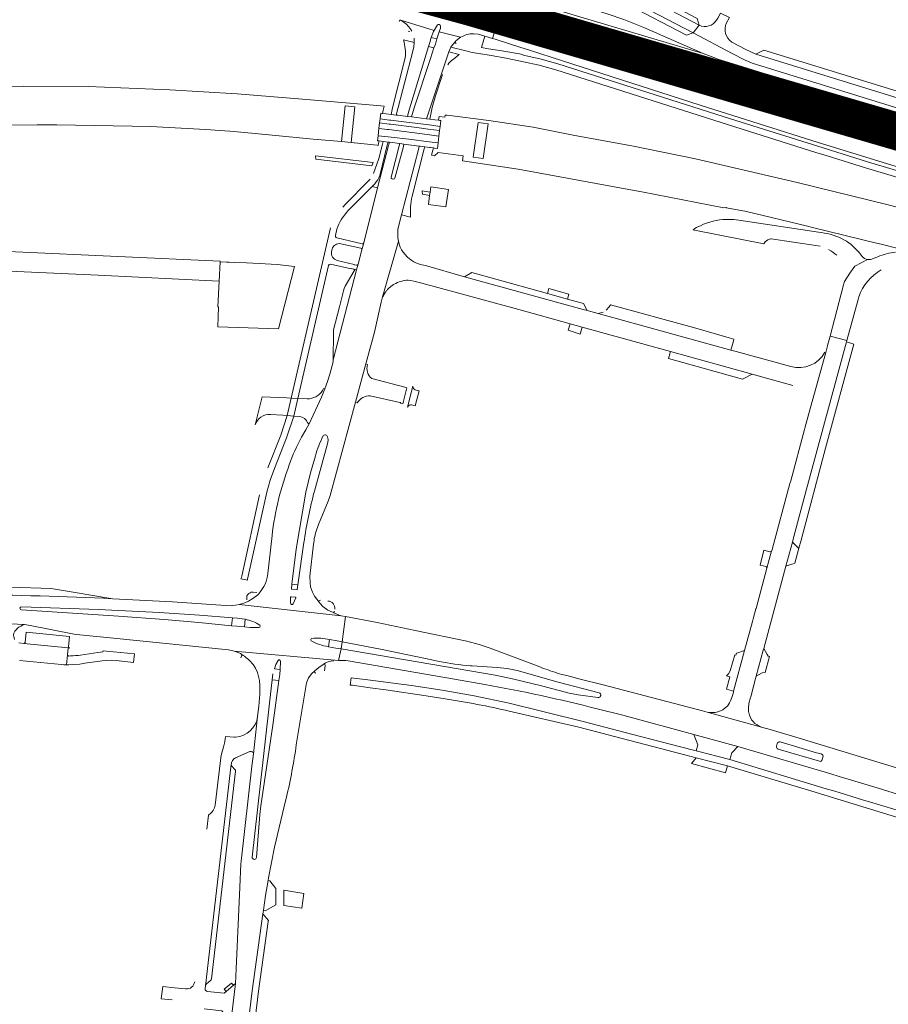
# Model space of a CAD drawing. Header units: metres. Extents: x 166325 to 190320, y 381923 to 404576.
# Tile 297 of 656: x 174469 to 174815, y 387123 to 387516. Entities that reach past the tile are written whole.
import ezdxf

# ---------------------------------------------------------------- set-up
doc = ezdxf.new("R2010")
doc.units = ezdxf.units.M
for name, color, linetype, lineweight in [('B-WE-VH-VERHARDING_ASFALT-GV', 8, 'Continuous', 18), ('B-WE-VH-VERHARDING_BETON-GV', 8, 'Continuous', 18), ('B-WE-VH-VERHARDING_BETONSTRAATSTEEN-GV', 8, 'Continuous', 18), ('B-WE-VH-VERHARDING_GESLOTEN-GV', 8, 'Continuous', 18), ('B-WE-VH-VERHARDING_HALFVERHARDING-GV', 8, 'Continuous', 18), ('B-WE-VH-VERHARDING_N-WEG', 8, 'Continuous', 18), ('B-WE-VH-VERHARDING_STRAATBAKSTEEN-GV', 8, 'Continuous', 18)]:
    doc.layers.add(name, color=color, linetype=linetype, lineweight=lineweight)

msp = doc.modelspace()

# ---------------------------------------------------------------- linework, layer by layer
at = {"layer": 'B-WE-VH-VERHARDING_ASFALT-GV', "flags": 128}
for points in [[(174671.027, 387544.763), (174671.855, 387544.33), (174675.212, 387542.575), (174677.927, 387541.181), (174678.873, 387540.685), (174737.222, 387510.197), (174739.66, 387513.318), (174725.631, 387520.598), (174713.63, 387526.921), (174679.248, 387544.918)], [(174746.486, 387499.999), (174741.228, 387502.012), (174662.445, 387525.609), (174660.349, 387518.612), (174742.092, 387494.128), (174818.205, 387470.214), (174855.681, 387459.179), (174882.384, 387451.497), (174910.59, 387443.622), (174963.641, 387429.508), (175000, 387419.97), (175016.181, 387415.624), (175025.288, 387413.166), (175053.85, 387405.65)], [(174750.511, 387514.21), (174751.653, 387516.374), (174748.07, 387518.152), (174747.024, 387516.143)], [(174620.638, 387515.298), (174633.964, 387511.246), (174634.83, 387512.79), (174635.295, 387513.393)], [(174631.68, 387504.824), (174632.15, 387506.36), (174632.67, 387508.34), (174633.705, 387510.785), (174633.964, 387511.246), (174620.638, 387515.298), (174620.935, 387515.124)], [(174649.695, 387509.885), (174651.428, 387509.722), (174654.102, 387508.907), (174657.232, 387507.967), (174659.15, 387514.538), (174656.483, 387515.407), (174653.815, 387516.276), (174653.33, 387516.434)], [(174707.404, 387498.846), (174703.786, 387499.985), (174659.15, 387514.538), (174657.232, 387507.967), (174658.182, 387507.675), (174663.52, 387505.973), (174668.139, 387504.509), (174671.979, 387503.285), (174685.11, 387499.061), (174740.02, 387481.422), (174787.053, 387466.546), (174831.561, 387452.897), (174876.572, 387439.826), (174897.513, 387433.918), (174915.89, 387428.933), (174934.182, 387423.86), (174965.774, 387415.646), (175003.517, 387405.66), (175031.357, 387398.417), (175055.886, 387392.144)], [(174740.555, 387512.896), (174739.66, 387513.318), (174737.222, 387510.197), (174752.784, 387502.073), (174757.998, 387499.351), (174760.728, 387498.101), (174824.778, 387478.317), (174834.415, 387475.58)], [(174624.554, 387511.546), (174624.971, 387510.895)], [(174636.495, 387512.875), (174636.455, 387512.175), (174635.923, 387510.649), (174644.442, 387508.493)], [(174668.009, 387501.851), (174665.612, 387502.338), (174664.893, 387502.368), (174660.846, 387503.114), (174655.553, 387503.938), (174652.744, 387504.405), (174654.102, 387508.907), (174651.428, 387509.722)], [(174625.958, 387508.078), (174625.973, 387506.386), (174625.747, 387504.628), (174625.365, 387502.897), (174618.821, 387477.465), (174619.377, 387477.396), (174623.261, 387476.914), (174623.67, 387478.64), (174631.68, 387504.824)], [(174642.33, 387506.656), (174642.407, 387506.872), (174641.3, 387505.675), (174640.833, 387504.99), (174640.582, 387504.496), (174645.998, 387503.156), (174649.045, 387502.378), (174651.779, 387502.061), (174656.62, 387501.266), (174662.625, 387500.19), (174669.5, 387498.76), (174675.818, 387497.337), (174682.406, 387495.508), (174751.358, 387473.52), (174786.129, 387462.563), (174790.626, 387461.17), (174805.919, 387456.433), (174848.167, 387443.843)], [(174828.057, 387481.419), (174762.183, 387501.72), (174758.16, 387503.624), (174752.571, 387506.6)], [(175055.518, 387390.801), (175040.746, 387394.637), (175003.805, 387403.475), (174955.364, 387416.75), (174920.569, 387426.037), (174870.013, 387440.124), (174849.061, 387446.261), (174806.703, 387458.875), (174786.904, 387465.015), (174752.047, 387476.001), (174683.2, 387497.957), (174676.604, 387499.804), (174670.081, 387501.255), (174669.488, 387501.373), (174669.029, 387501.669), (174668.009, 387501.851)], [(175270.557, 387344.378), (175265.83, 387345.64), (175263.78, 387346.2), (175263.318, 387343.598), (175086.97, 387390.54), (175057.63, 387398.35), (175028.29, 387406.38), (175018.204, 387409.041), (175000.08, 387413.777), (174930.059, 387432.106), (174888.278, 387443.671), (174833.117, 387459.577), (174810.37, 387466.426), (174707.404, 387498.846)], [(174926.986, 387446.739), (174919.925, 387451.061), (174901.866, 387456.144), (174867.719, 387465.756), (174829.269, 387474.436), (174825.14, 387475.456), (174824.18, 387475.743), (174754.932, 387497.388), (174748.318, 387499.408), (174747.065, 387499.791)], [(174616.74, 387452.73), (174620.01, 387465.14), (174620.262, 387466.097), (174616.062, 387466.634), (174615.791, 387465.583), (174615.728, 387465.336), (174611.373, 387448.448), (174605.81, 387426.494), (174605.088, 387423.726), (174603.638, 387417.989), (174603.634, 387417.974), (174602.987, 387415.725), (174593.687, 387379.858), (174593.576, 387379.085), (174592.293, 387374.205), (174591.325, 387371.247), (174590.277, 387368.317), (174588.972, 387364.978), (174584.01, 387354.407), (174583.359, 387353.204), (174582.694, 387352.008), (174581.02, 387349.027)], [(174612.215, 387453.416), (174615.214, 387465.475), (174615.538, 387466.701), (174613.539, 387466.956), (174613.276, 387465.908), (174611.826, 387460.135), (174609.749, 387454.192)], [(174619.54, 387432.53), (174620.86, 387437.65), (174627.73, 387464.24), (174627.956, 387465.113), (174621.872, 387465.891), (174621.62, 387464.94), (174618.266, 387452.295)], [(174608.412, 387451.925), (174607.697, 387451.196), (174598.578, 387441.905), (174597.503, 387440.81)], [(174599.655, 387439.368), (174600.326, 387440.049), (174609.198, 387449.046)], [(174609.198, 387449.046), (174610.189, 387450.05)], [(174592.554, 387432.523), (174576.871, 387364.596), (174579.538, 387364.492), (174591.744, 387417.517)], [(174594.515, 387429.477), (174595.096, 387432.031)], [(174548.515, 387418.972), (174548.524, 387419.154), (174466.944, 387422.895), (174445.768, 387423.865), (174443.672, 387423.961), (174356.403, 387427.963), (174356.001, 387417.506)], [(174605.156, 387426.077), (174595.074, 387428.565)], [(174606.6, 387378.24), (174610.08, 387390.92), (174612.78, 387402.87), (174613.212, 387404.4), (174619.63, 387427.124)], [(174619.63, 387427.124), (174613.212, 387404.4)], [(174593.021, 387423.013), (174593.237, 387423.991)], [(174596.688, 387426.138), (174604.711, 387424.345)], [(174605.088, 387423.726), (174605.81, 387426.494)], [(174364.213, 387419.542), (174365.122, 387419.523), (174389.255, 387418.506), (174393.312, 387418.335), (174393.896, 387418.31), (174394.34, 387418.291), (174423.022, 387417.082), (174499.975, 387413.628), (174548.148, 387411.263), (174548.515, 387418.972)], [(174602.991, 387417.594), (174602.01, 387417.809), (174602.036, 387417.921), (174595.212, 387419.501)], [(174592.592, 387418.011), (174600.846, 387416.142), (174600.863, 387416.234), (174601.808, 387416.008), (174602.496, 387415.843), (174602.987, 387415.725), (174603.634, 387417.974)], [(174699.383, 387398.3), (174694.886, 387399.535), (174693.314, 387399.967), (174645.959, 387412.906), (174630.427, 387417.45), (174628.277, 387417.947)], [(174627.921, 387410.701), (174629.021, 387410.403), (174644.647, 387406.161), (174667.613, 387399.926), (174688.105, 387394.266), (174692.95, 387392.928), (174728.143, 387383.209), (174760.76, 387374.2), (174776.981, 387369.649)], [(174776.155, 387377.19), (174754.29, 387383.207), (174752.245, 387383.757), (174699.383, 387398.3)], [(174782.453, 387328.269), (174798.369, 387386.982), (174798.524, 387387.552), (174791.811, 387389.337), (174790.842, 387385.65), (174790.81, 387385.532), (174790.777, 387385.414), (174790.065, 387382.828), (174783.348, 387358.431), (174781.778, 387352.639), (174781.618, 387352.049), (174776.094, 387331.676), (174775.791, 387330.556), (174768.644, 387304.196), (174768.517, 387303.729), (174768.354, 387303.125), (174767.181, 387298.799), (174766.631, 387296.756), (174762.294, 387280.653), (174762.216, 387280.574), (174761.162, 387276.626), (174760.879, 387275.567), (174757.72, 387263.917), (174753.352, 387247.728), (174753.304, 387247.551)], [(174783.348, 387358.431), (174790.065, 387382.828), (174790.777, 387385.414)], [(174587.376, 387313.072), (174587.82, 387314.17), (174591.58, 387323.46), (174592.39, 387325.78), (174602.51, 387362.97), (174606.6, 387378.24)], [(174564.241, 387326.014), (174557.248, 387293.669), (174557.088, 387293.06), (174556.796, 387292.502), (174559.453, 387292.071), (174559.498, 387292.418), (174567.123, 387327.159), (174568.515, 387331.918), (174570.256, 387336.604), (174575.05, 387348.758), (174577.942, 387357.469)], [(174577.942, 387357.469), (174575.312, 387357.642), (174572.708, 387349.841), (174567.53, 387336.833)], [(174591.436, 387349.204), (174591.601, 387348.079), (174591.444, 387346.881)], [(174591.444, 387346.881), (174586.189, 387327.551)], [(174581.979, 387306.977), (174579.594, 387290.172), (174579.308, 387288.156), (174576.965, 387288.45), (174577.209, 387290.461), (174578.888, 387304.32), (174582.727, 387327.147), (174584.565, 387334.858), (174586.559, 387341.604)], [(174759.352, 387239.188), (174759.269, 387239.573), (174759.218, 387240.886), (174759.414, 387242.791), (174760.076, 387245.242), (174760.149, 387245.513), (174761.4, 387250.145), (174761.666, 387251.134), (174761.723, 387251.347), (174762.363, 387253.723), (174765.174, 387264.151), (174765.341, 387264.77), (174774.195, 387297.624), (174776.771, 387307.185), (174777.222, 387308.858), (174782.453, 387328.269)], [(174569.253, 387309.792), (174567.518, 387294.618), (174567.288, 387293.01), (174566.861, 387291.443), (174566.469, 387290.432), (174565.994, 387289.457), (174564.981, 387287.864), (174563.933, 387286.622), (174563.523, 387286.219), (174561.636, 387284.713), (174559.901, 387283.67), (174558.405, 387282.976), (174556.737, 387282.41), (174556.078, 387282.246), (174596.792, 387277.822), (174595.404, 387278.301), (174593.363, 387279.198), (174591.47, 387280.088), (174589.524, 387281.52), (174588.387, 387282.642), (174587.985, 387283.188), (174586.205, 387285.617), (174585.33, 387287.25), (174584.65, 387289.4), (174584.42, 387290.98), (174584.31, 387293.67), (174585.8, 387306.432), (174585.877, 387307.088)], [(174447.748, 387286.139), (174443.934, 387286.18), (174437.869, 387286.466), (174437.488, 387275.971), (174437.892, 387275.951), (174450.706, 387275.307), (174470.466, 387274.315), (174472.736, 387273.951), (174490.322, 387270.472), (174491.23, 387270.384), (174507.36, 387268.816), (174551.873, 387264.226), (174554.147, 387263.714), (174595.76, 387260.016), (174596.759, 387264.598), (174594.702, 387264.956), (174591.732, 387265.487)], [(174576.845, 387285.395), (174578.568, 387285.187)], [(174598.581, 387277.483), (174596.792, 387277.822), (174556.078, 387282.246), (174554.71, 387281.978), (174553.623, 387281.855), (174553.275, 387281.831), (174550.74, 387281.881), (174529.537, 387283.332), (174505.708, 387284.592)], [(174576.656, 387282.887), (174576.634, 387285.154)], [(174578.743, 387284.934), (174577.681, 387282.567)], [(174526.23, 387276.33), (174508.07, 387277.62), (174469.279, 387280.167)], [(174469.337, 387281.348), (174500.005, 387280.32), (174524.29, 387279.07), (174540.28, 387278.09), (174553.469, 387277.033), (174555.531, 387276.854), (174557.35, 387276.62), (174558.515, 387276.415)], [(174592.218, 387268.332), (174595.176, 387267.768), (174597.235, 387267.38), (174598.581, 387277.483)], [(174677.493, 387256.849), (174675.348, 387257.664), (174656.214, 387264.936), (174651.914, 387266.395), (174646.939, 387267.663), (174626.3, 387271.99), (174611.15, 387275.1), (174598.581, 387277.483), (174597.235, 387267.38), (174613.16, 387264.38), (174632.983, 387260.199), (174635.939, 387259.575)], [(174564.051, 387273.12), (174560.57, 387273.14), (174558.222, 387273.353), (174555.187, 387273.66), (174553.14, 387273.867), (174540.02, 387275.18), (174526.23, 387276.33)], [(174595.76, 387260.016), (174554.147, 387263.714), (174555.786, 387263.141), (174556.639, 387262.741), (174557.692, 387262.036)], [(174699.222, 387245.186), (174691.281, 387246.294), (174689.231, 387246.673), (174688.31, 387246.848), (174676.763, 387249.889), (174665.098, 387252.684), (174658.191, 387254.074), (174596.759, 387264.598), (174595.76, 387260.016)], [(174561.693, 387258.35), (174562.625, 387256.946), (174563.425, 387255.245), (174564.031, 387253.128), (174564.261, 387252.028), (174564.39, 387250.02), (174564.33, 387246.5), (174564.002, 387241.751), (174563.497, 387237.585), (174561.809, 387222.796), (174561.246, 387217.864), (174556.907, 387179.979), (174556.854, 387178.836), (174556.429, 387169.658), (174554.969, 387137.024), (174554.694, 387131.157), (174552.845, 387115.638)], [(174572.641, 387259.677), (174572.524, 387256.448), (174572.325, 387254.331), (174572.02, 387252), (174569.6, 387234.24), (174564.785, 387202.03)], [(174570.183, 387256.658), (174570.81, 387258.39), (174571.64, 387259.97)], [(174578.938, 387226.362), (174583.004, 387251.109), (174583.778, 387253.089), (174585.186, 387254.793), (174586.353, 387255.818), (174587.938, 387257.234), (174589.656, 387258.45)], [(174599.638, 387259.79), (174641.978, 387252.546), (174654.067, 387250.403)], [(174648.449, 387257.905), (174649.046, 387257.864), (174659.044, 387257.171), (174663.018, 387256.752), (174666.971, 387255.932), (174683.35, 387251.361), (174699.651, 387247.118)], [(174561.287, 387181.557), (174568.975, 387249.975), (174569.31, 387252.3), (174569.612, 387254.636)], [(174764.512, 387233.394), (174742.82, 387239.427), (174740.953, 387239.921), (174700.832, 387250.408), (174692.092, 387252.547), (174686.791, 387253.933), (174684.859, 387254.443)], [(174698.968, 387240.735), (174709.095, 387238.141), (174737.497, 387230.472), (174755.083, 387225.652), (174792.11, 387214.77), (174795.444, 387213.774), (174806.587, 387210.347), (174810.643, 387209.145), (174822.941, 387205.362)], [(174742.82, 387239.427), (174764.512, 387233.394)], [(174750.889, 387241.822), (174750.697, 387241.669)], [(174872.304, 387200.793), (174814.809, 387218.27), (174780.865, 387228.567), (174767.902, 387232.422), (174764.512, 387233.394)], [(174770.443, 387225.856), (174770.708, 387226.83)], [(174771.929, 387227.534), (174786.419, 387223.213), (174788.31, 387222.696)], [(174787.525, 387219.772), (174771.106, 387224.646)], [(174788.972, 387221.406), (174788.694, 387220.446)], [(174565.635, 387158.918), (174565.841, 387160.297), (174565.852, 387160.374), (174566.704, 387166.317), (174567.658, 387172.244), (174567.839, 387173.3), (174570.177, 387185.52), (174574.637, 387203.985), (174574.997, 387205.477)], [(174564.785, 387202.03), (174564.42, 387198.605), (174563.108, 387181.421)], [(174558.585, 387105.249), (174561.31, 387128.206), (174565.635, 387158.918)]]:
    msp.add_lwpolyline(points, dxfattribs=at)
for points in [[(174663.935, 387530.288), (174662.445, 387525.609), (174741.228, 387502.012), (174717.536, 387512.324), (174709.515, 387515.539), (174703.301, 387517.712)], [(174660.349, 387518.612), (174659.845, 387516.93), (174708.012, 387501.381), (174708.638, 387501.179), (174742.092, 387494.128)], [(174639.75, 387502.64), (174640.582, 387504.496), (174640.833, 387504.99), (174641.3, 387505.675), (174642.407, 387506.872), (174642.609, 387507.095), (174644.442, 387508.493), (174635.923, 387510.649), (174634.935, 387507.815), (174634.39, 387505.78), (174633.79, 387504.265), (174632.44, 387500), (174625.91, 387480.41), (174624.855, 387476.716), (174630.911, 387475.965)]]:
    msp.add_lwpolyline(points, close=True, dxfattribs=at)
at = {"layer": 'B-WE-VH-VERHARDING_ASFALT-GV'}
for points in [[(174620.935, 387515.124, -0.1121304), (174624.554, 387511.546)], [(174635.895, 387513.595, -0.2030055), (174636.495, 387512.875)], [(174747.024, 387516.143, -0.3506561), (174740.555, 387512.896)], [(174752.571, 387506.6, -0.3786062), (174750.511, 387514.21)], [(174644.442, 387508.493, -0.1313598), (174649.695, 387509.885)], [(174642.722, 387506.04, -0.4198716), (174642.33, 387506.656)], [(174747.065, 387499.791, -0.0066683), (174746.486, 387499.999)], [(174610.189, 387450.05, 0.1176279), (174612.215, 387453.416)], [(174617.12, 387452.09, -0.3506863), (174616.74, 387452.73)], [(174618.266, 387452.295, -0.3960341), (174617.66, 387451.93)], [(174595.096, 387432.031, -0.1006244), (174599.655, 387439.368)], [(174619.63, 387427.124, -0.084352), (174619.54, 387432.53)], [(174595.074, 387428.565, -0.3702213), (174594.515, 387429.477)], [(174625.066, 387419.493, -0.1979601), (174619.63, 387427.124)], [(174595.212, 387419.501, -0.4049125), (174593.021, 387423.013)], [(174593.237, 387423.991, -0.4057048), (174596.688, 387426.138)], [(174604.711, 387424.345, -0.4184387), (174605.088, 387423.726)], [(174605.81, 387426.494, -0.3158421), (174605.156, 387426.077)], [(174628.277, 387417.947, -0.089227), (174625.066, 387419.493)], [(174591.744, 387417.517, -0.3418449), (174592.592, 387418.011)], [(174603.634, 387417.974, -0.382447), (174602.991, 387417.594)], [(174617.999, 387410.039, -0.1017592), (174623.537, 387411.652)], [(174623.537, 387411.652, -0.0148219), (174627.921, 387410.701)], [(174614.609, 387407.022, -0.0260981), (174615.33, 387407.909)], [(174615.33, 387407.909, -0.0272271), (174616.142, 387408.713)], [(174616.142, 387408.713, -0.0261032), (174617.035, 387409.426)], [(174617.035, 387409.426, -0.0259818), (174617.999, 387410.039)], [(174613.212, 387404.4, -0.0174354), (174613.492, 387405.091)], [(174613.492, 387405.091, -0.0162203), (174613.819, 387405.76)], [(174613.819, 387405.76, -0.0174834), (174614.192, 387406.405)], [(174614.192, 387406.405, -0.0175016), (174614.609, 387407.022)], [(174789.747, 387382.916, -0.3465818), (174776.155, 387377.19)], [(174581.02, 387349.027, 0.0459905), (174576.128, 387338.023)], [(174589.538, 387349.391, -0.6530909), (174591.436, 387349.204)], [(174576.128, 387338.023, 0.0607638), (174569.253, 387309.792)], [(174586.189, 387327.551, 0.0331108), (174581.979, 387306.977)], [(174585.877, 387307.088, -0.0585676), (174587.376, 387313.072)], [(174578.568, 387285.187, -0.3291142), (174578.743, 387284.934)], [(174469.279, 387280.167, -0.9822198), (174469.337, 387281.348)], [(174585.06, 387268.81, -0.0708469), (174592.218, 387268.332)], [(174571.64, 387259.97, -0.7647243), (174572.641, 387259.677)], [(174589.656, 387258.45, -0.1263622), (174593.873, 387259.855)], [(174595.76, 387260.016, -0.0469223), (174599.638, 387259.79)], [(174635.939, 387259.575, 0.0302554), (174648.449, 387257.905)], [(174684.859, 387254.443, -0.0183195), (174677.493, 387256.849)], [(174654.067, 387250.403, -0.0183193), (174698.968, 387240.735)], [(174753.304, 387247.551, -0.1058855), (174750.889, 387241.822)], [(174750.697, 387241.669, -0.2672796), (174742.82, 387239.427)], [(174764.512, 387233.394, -0.2716056), (174759.352, 387239.188)], [(174770.708, 387226.83, -0.4044555), (174771.929, 387227.534)], [(174574.997, 387205.477, 0.023527), (174578.938, 387226.362)], [(174788.694, 387220.446, -0.4022547), (174787.525, 387219.772)]]:
    msp.add_lwpolyline(points, format="xyb", dxfattribs=at)
at = {"layer": 'B-WE-VH-VERHARDING_BETON-GV', "flags": 128}
msp.add_lwpolyline([(174553.868, 387130.453), (174553.069, 387131.318), (174550.209, 387128.865), (174551.001, 387128.009)], close=True, dxfattribs=at)
at = {"layer": 'B-WE-VH-VERHARDING_BETONSTRAATSTEEN-GV', "flags": 128}
for points in [[(174678.873, 387540.685), (174679.654, 387538.016), (174686.393, 387534.484), (174687.425, 387533.945), (174734.548, 387509.352), (174737.222, 387510.197)], [(174725.631, 387520.598), (174739.66, 387513.318), (174738.861, 387515.981), (174728.368, 387521.451)], [(174633.79, 387504.265), (174631.68, 387504.824), (174623.67, 387478.64), (174623.261, 387476.914), (174624.855, 387476.716), (174625.91, 387480.41), (174632.44, 387500)], [(174586.529, 387461.245), (174586.774, 387459.889), (174609.098, 387457.249), (174609.577, 387458.504)], [(174632.291, 387446.704), (174629.181, 387447.194), (174629.12, 387446.96), (174629.232, 387445.868), (174632.115, 387445.464)], [(174632.598, 387448.863), (174632.291, 387446.704), (174632.115, 387445.464), (174631.597, 387441.821), (174638.546, 387440.826), (174639.571, 387447.765)], [(174578.268, 387417.062), (174571.305, 387417.933), (174564.123, 387418.315), (174559.057, 387418.528), (174554.273, 387418.73), (174552.14, 387418.82), (174551.148, 387418.861), (174548.515, 387418.972), (174548.148, 387411.263), (174547.66, 387401.019), (174547.937, 387401.006), (174547.698, 387392.999), (174571.773, 387392.187)], [(174645.959, 387412.906), (174693.314, 387399.967), (174694.886, 387399.535), (174693.421, 387402.325), (174687.097, 387404.078), (174679.095, 387406.296), (174648.984, 387414.641)], [(174801.242, 387386.14), (174800.472, 387386.359), (174798.369, 387386.982), (174782.453, 387328.269), (174777.222, 387308.858), (174776.771, 387307.185), (174779.192, 387304.774), (174779.342, 387304.739), (174780.21, 387307.992), (174789.992, 387344.654)], [(174779.342, 387304.739), (174779.192, 387304.774), (174776.771, 387307.185), (174774.195, 387297.624), (174776.591, 387298.428), (174777.044, 387298.58), (174777.73, 387298.81)], [(174768.354, 387303.125), (174768.517, 387303.729), (174767.84, 387303.294), (174765.444, 387303.94), (174763.963, 387298.027), (174766.26, 387297.44), (174766.631, 387296.756), (174767.181, 387298.799)], [(174757.72, 387263.917), (174754.562, 387262.898), (174754.452, 387262.862), (174754.25, 387262.141), (174753.78, 387262.268), (174751.931, 387255.834), (174751.252, 387254.692), (174750.52, 387253.806), (174751.872, 387253.436), (174750.463, 387248.5), (174753.352, 387247.728)], [(174767.669, 387261.597), (174767.092, 387261.754), (174766.738, 387262.365), (174765.341, 387264.77), (174765.174, 387264.151), (174762.363, 387253.723), (174764.776, 387255.028), (174765.354, 387255.321), (174765.933, 387255.178)], [(174737.497, 387230.472), (174739.094, 387226.405), (174738.434, 387223.925), (174751.809, 387220.523), (174751.778, 387220.532), (174752.584, 387223.159), (174755.083, 387225.652)], [(174738.431, 387221.129), (174736.536, 387218.957), (174750.159, 387215.192), (174750.945, 387218.026)], [(174570.779, 387169.077), (174568.381, 387172.11), (174567.658, 387172.244), (174566.704, 387166.317), (174565.852, 387160.374), (174565.841, 387160.297), (174566.576, 387160.129), (174570.737, 387162.532)], [(174581.903, 387167.124), (174573.95, 387168.359), (174573.913, 387162.316), (174581.153, 387161.204)], [(174567.77, 387155.946), (174567.811, 387156.241), (174565.635, 387158.918), (174561.31, 387128.206), (174558.585, 387105.249), (174556.038, 387084.241), (174556.622, 387084.84), (174558.943, 387086.858), (174558.951, 387087.254), (174563.838, 387128.148)]]:
    msp.add_lwpolyline(points, close=True, dxfattribs=at)
at = {"layer": 'B-WE-VH-VERHARDING_BETONSTRAATSTEEN-GV'}
for points in [[(174620.638, 387515.298, 0.5277616), (174620.014, 387514.753)], [(174635.895, 387513.595, 0.2434702), (174635.295, 387513.393)], [(174621.673, 387507.407, -0.0983805), (174622.342, 387500.263)], [(174624.52, 387436.771, -0.0805311), (174625.09, 387445.09)], [(174601.808, 387416.008, -0.4179366), (174602.063, 387415.297)], [(174609.018, 387372.363, -0.3083375), (174607.32, 387378.04)], [(174626.35, 387367.925, -0.3691808), (174625.454, 387369.337)], [(174589.389, 387367.654, -0.2675901), (174583.236, 387364.348)], [(174603.261, 387362.761, -0.2603967), (174608.45, 387365.49)], [(174623.33, 387361.031, -0.3677824), (174624.926, 387361.862)], [(174562.555, 387353.887, -0.3474153), (174568.607, 387358.098)], [(174580.226, 387357.318, -0.2983996), (174583.433, 387354.706)], [(174447.748, 387286.139, -0.0127296), (174505.708, 387284.592)], [(174470.758, 387267.159, -0.4026652), (174470.284, 387266.781)], [(174488.25, 387261.766, -0.4188742), (174487.716, 387262.226)], [(174488.444, 387264.925, -0.3757635), (174488.052, 387265.44)], [(174638.265, 387244.738, -0.0169408), (174663.888, 387239.793)], [(174563.497, 387237.585, -0.3560755), (174554.734, 387229.39)], [(174560.431, 387223.646, -0.4983779), (174561.809, 387222.796)], [(174770.443, 387225.856, 0.4003282), (174771.106, 387224.646)], [(174788.972, 387221.406, 0.3752775), (174788.31, 387222.696)], [(174552.989, 387218.549, -0.1248901), (174553.123, 387219.142)], [(174553.535, 387220.075, -0.172279), (174554.632, 387221.16)], [(174553.239, 387217.831, -0.1564228), (174552.989, 387218.549)], [(174554.688, 387215.854, 0.1973434), (174554.48, 387216.542)], [(174546.598, 387202.307, -0.1991554), (174544.151, 387198.507)], [(174544.773, 387132.409, 0.181207), (174545.076, 387133.021)], [(174538.423, 387131.792, -0.3876358), (174534.867, 387129)], [(174543.496, 387128.054, -0.4251628), (174542.569, 387129.091)], [(174542.714, 387130.302, -0.1412381), (174543.071, 387130.987)]]:
    msp.add_lwpolyline(points, format="xyb", dxfattribs=at)
at = {"layer": 'B-WE-VH-VERHARDING_BETONSTRAATSTEEN-GV', "flags": 128}
for points in [[(174620.935, 387515.124), (174620.638, 387515.298)], [(174635.295, 387513.393), (174634.83, 387512.79), (174633.964, 387511.246), (174633.705, 387510.785), (174632.67, 387508.34), (174634.935, 387507.815), (174635.923, 387510.649), (174636.455, 387512.175), (174636.495, 387512.875)], [(174623.577, 387510.932), (174624.153, 387510.815)], [(174622.342, 387500.263), (174617.334, 387480.402), (174616.751, 387477.723), (174616.901, 387477.704), (174618.821, 387477.465), (174625.365, 387502.897), (174625.747, 387504.628), (174625.973, 387506.386)], [(174625.973, 387506.386), (174621.673, 387507.407)], [(174828.907, 387483.771), (174765.323, 387503.388), (174762.183, 387501.72)], [(174762.183, 387501.72), (174828.057, 387481.419)], [(174615.728, 387465.336), (174615.791, 387465.583), (174616.062, 387466.634), (174615.538, 387466.701), (174615.214, 387465.475), (174612.215, 387453.416)], [(174621.62, 387464.94), (174621.872, 387465.891), (174620.262, 387466.097), (174620.01, 387465.14), (174616.74, 387452.73)], [(174610.189, 387450.05), (174609.198, 387449.046), (174611.373, 387448.448), (174615.728, 387465.336)], [(174618.266, 387452.295), (174621.62, 387464.94)], [(174629.94, 387463.96), (174630.164, 387464.83), (174628.353, 387465.062), (174627.956, 387465.113), (174627.73, 387464.24), (174620.86, 387437.65), (174624.52, 387436.771)], [(174625.09, 387445.09), (174629.94, 387463.96)], [(174617.12, 387452.09), (174617.66, 387451.93)], [(174602.063, 387415.297), (174598.447, 387409.309), (174598.031, 387408.352), (174597.799, 387407.445), (174596.147, 387400.98), (174593.821, 387391.876), (174593.75, 387390.833), (174593.687, 387379.858), (174602.987, 387415.725)], [(174602.987, 387415.725), (174602.496, 387415.843), (174601.808, 387416.008)], [(174607.32, 387378.04), (174606.6, 387378.24), (174602.51, 387362.97), (174603.261, 387362.761)], [(174623.058, 387368.747), (174622.208, 387368.966), (174609.018, 387372.363)], [(174583.433, 387354.706), (174584.01, 387354.407), (174588.972, 387364.978), (174590.277, 387368.317)], [(174590.277, 387368.317), (174589.77, 387368.486), (174589.389, 387367.654)], [(174608.45, 387365.49), (174620.18, 387362.918), (174620.632, 387362.819), (174620.535, 387362.607), (174621.43, 387362.294), (174623.058, 387368.747)], [(174625.454, 387369.337), (174623.33, 387361.031)], [(174627.909, 387367.53), (174627.371, 387367.666), (174627.312, 387367.681), (174626.35, 387367.925)], [(174576.871, 387364.596), (174575.165, 387364.674), (174565.345, 387365.121), (174562.555, 387353.887)], [(174568.607, 387358.098), (174573.551, 387357.788), (174575.312, 387357.642), (174576.871, 387364.596)], [(174583.236, 387364.348), (174579.538, 387364.492), (174577.942, 387357.469), (174580.226, 387357.318)], [(174624.926, 387361.862), (174625.812, 387361.654), (174626.354, 387361.517), (174627.909, 387367.53)], [(174481.083, 387288.628), (174464.888, 387289.263), (174463.966, 387289.299), (174451.33, 387286.562), (174449.922, 387286.306), (174447.748, 387286.139)], [(174505.708, 387284.592), (174481.985, 387288.593), (174481.083, 387288.628)], [(174466.547, 387268.414), (174466.539, 387268.44), (174466.243, 387269.394), (174466.143, 387270.162), (174466.323, 387270.916), (174466.712, 387271.616), (174467.187, 387272.231), (174467.748, 387272.807), (174468.337, 387273.292), (174469.022, 387273.724), (174469.738, 387274.052), (174470.466, 387274.315), (174450.706, 387275.307)], [(174488.485, 387269.543), (174471.176, 387271.278), (174470.758, 387267.159)], [(174468.497, 387260.037), (174485.267, 387258.378), (174486.22, 387258.304), (174487.267, 387258.265), (174487.716, 387262.226), (174487.717, 387262.256), (174487.988, 387264.972), (174470.284, 387266.781), (174468.27, 387267.01)], [(174470.284, 387266.781), (174487.988, 387264.972), (174488.444, 387264.925)], [(174488.052, 387265.44), (174488.485, 387269.543)], [(174487.716, 387262.226), (174487.267, 387258.265), (174488.223, 387258.269), (174490.225, 387258.346), (174492.662, 387258.582), (174494.629, 387258.852), (174501.565, 387259.902), (174503.093, 387260.015), (174505.087, 387260.053), (174507.101, 387259.956), (174514.042, 387259.198), (174514.437, 387262.685)], [(174514.437, 387262.685), (174503.223, 387263.651), (174501.857, 387263.769), (174501.83, 387263.424), (174500.792, 387263.299), (174499.814, 387263.186), (174492.871, 387262.136), (174491.87, 387262.007), (174490.876, 387261.918), (174489.882, 387261.825), (174488.864, 387261.783), (174488.25, 387261.766)], [(174663.874, 387242.943), (174649.855, 387245.84), (174637.1, 387248.125), (174624.905, 387249.995), (174607.49, 387252.305), (174600.779, 387253.107), (174600.448, 387250.209), (174601.341, 387250.095), (174608.423, 387249.104), (174614.6, 387248.24), (174630.685, 387245.86), (174638.265, 387244.738)], [(175048.205, 387131.02), (175034.411, 387135.252), (175000.42, 387145.322), (174960.047, 387157.399), (174951.742, 387159.883), (174920.166, 387169.452), (174881.26, 387181.161), (174871.484, 387184.155), (174861.309, 387187.258), (174856.007, 387188.866), (174824.782, 387198.327), (174821.161, 387199.444), (174808.857, 387203.204), (174804.771, 387204.427), (174793.685, 387207.839), (174790.286, 387208.864), (174751.809, 387220.523), (174738.434, 387223.925), (174731.636, 387225.666), (174724.437, 387227.556), (174713.125, 387230.514), (174693.339, 387235.65), (174663.874, 387242.943)], [(174663.888, 387239.793), (174691.662, 387233.36), (174738.431, 387221.129), (174750.945, 387218.026), (174784.518, 387207.823), (174807.919, 387200.723), (174824.469, 387195.667), (174855.152, 387186.363), (174860.68, 387184.637), (174870.07, 387181.794), (174880.856, 387178.52), (174919.321, 387166.892), (174950.887, 387157.385), (174959.477, 387154.793), (174999.499, 387142.79), (175007.593, 387139.791), (175032.754, 387132.355), (175046.523, 387128.104)], [(174561.809, 387222.796), (174563.497, 387237.585)], [(174554.734, 387229.39), (174554.701, 387229.392), (174554.21, 387229.348), (174550.728, 387229.712), (174550.602, 387228.604), (174550.456, 387227.634), (174550.31, 387226.965), (174550.025, 387225.971), (174549.456, 387224.076), (174549.013, 387222.11), (174548.687, 387220.125), (174546.598, 387202.307)], [(174554.632, 387221.16), (174554.653, 387221.166), (174560.431, 387223.646)], [(174553.123, 387219.142), (174553.133, 387219.16), (174553.535, 387220.075)], [(174542.569, 387129.091), (174542.573, 387129.13), (174542.714, 387130.302), (174552.576, 387215.212), (174552.989, 387218.549)], [(174552.989, 387218.549), (174552.576, 387215.212), (174542.714, 387130.302)], [(174545.076, 387133.021), (174545.075, 387133.051), (174554.684, 387215.821), (174554.688, 387215.854)], [(174554.48, 387216.542), (174554.455, 387216.569), (174553.239, 387217.831)], [(174544.151, 387198.507), (174543.944, 387198.37), (174543.919, 387198.353), (174543.91, 387198.348), (174543.265, 387192.746)], [(174543.071, 387130.987), (174543.084, 387130.989), (174544.704, 387132.351), (174544.773, 387132.409)], [(174534.867, 387129), (174534.803, 387129.006), (174530.367, 387129.505), (174525.689, 387129.996), (174525.091, 387125.104), (174529.483, 387124.642)], [(174542.153, 387121.118), (174549.198, 387120.327), (174550.001, 387119.294), (174552.294, 387116.345), (174552.845, 387115.638), (174554.694, 387131.157), (174553.868, 387130.453), (174551.001, 387128.009), (174550.171, 387127.301), (174543.496, 387128.054)]]:
    msp.add_lwpolyline(points, dxfattribs=at)
at = {"layer": 'B-WE-VH-VERHARDING_GESLOTEN-GV', "flags": 128}
for points in [[(174596.89, 387466.964), (174600.788, 387466.55), (174602.319, 387480.75), (174598.389, 387481.109)], [(174624.855, 387476.716), (174623.261, 387476.914), (174619.377, 387477.396), (174618.821, 387477.465), (174616.901, 387477.704), (174616.751, 387477.723), (174614.775, 387477.967), (174613.3, 387478.15), (174612.655, 387478.23), (174612.372, 387475.953), (174616.136, 387475.504), (174616.627, 387475.445), (174621.81, 387474.827), (174631.867, 387473.535), (174636.301, 387472.966), (174636.584, 387475.261), (174636.14, 387475.316), (174635.648, 387475.377), (174634.13, 387475.565), (174632.223, 387475.802), (174630.911, 387475.965)], [(174627.021, 387472.504), (174616.439, 387473.812), (174615.972, 387473.87), (174612.172, 387474.339), (174611.895, 387472.111), (174615.354, 387471.734), (174615.814, 387471.674), (174631.16, 387469.677), (174635.821, 387469.07), (174636.092, 387471.265), (174631.572, 387471.882)], [(174655.494, 387473.934), (174651.513, 387474.511), (174649.471, 387460.747), (174653.397, 387460.204)], [(174625.019, 387467.692), (174615.526, 387468.762), (174611.535, 387469.212), (174611.291, 387467.244), (174611.538, 387467.212), (174612.034, 387467.149), (174613.539, 387466.956), (174615.538, 387466.701), (174616.062, 387466.634), (174620.262, 387466.097), (174621.872, 387465.891), (174627.956, 387465.113), (174628.353, 387465.062), (174630.164, 387464.83), (174632.108, 387464.582), (174632.343, 387464.552), (174632.472, 387464.535), (174633.632, 387464.387), (174634.019, 387464.338), (174635.219, 387464.184), (174635.488, 387466.365), (174630.707, 387466.971)]]:
    msp.add_lwpolyline(points, close=True, dxfattribs=at)
at = {"layer": 'B-WE-VH-VERHARDING_HALFVERHARDING-GV', "flags": 128}
for points in [[(174461.16, 387473.384), (174475.631, 387473.639), (174483.43, 387473.6), (174520.939, 387472.896), (174542.683, 387471.708), (174552.418, 387471.024), (174562.559, 387470.184), (174585.71, 387467.89), (174596.89, 387466.964), (174598.389, 387481.109), (174602.319, 387480.75), (174600.788, 387466.55), (174602.065, 387466.414), (174602.147, 387466.405), (174602.15, 387466.426), (174611.151, 387465.449), (174611.598, 387465.4), (174611.771, 387466.096), (174612.034, 387467.149), (174611.538, 387467.212), (174611.291, 387467.244), (174611.535, 387469.212), (174611.895, 387472.111), (174612.172, 387474.339), (174612.372, 387475.953), (174612.655, 387478.23), (174613.3, 387478.15), (174613.526, 387479.4), (174613.944, 387481.038), (174612.59, 387481.159), (174598.648, 387482.408), (174582.949, 387483.706), (174555.405, 387485.891), (174528.461, 387487.599), (174495.976, 387488.864), (174470.005, 387488.932), (174454.225, 387488.557)], [(174829.281, 387437.907), (174815.029, 387441.64), (174778.637, 387450.562), (174738.08, 387460.081), (174712.763, 387465.139), (174690.059, 387469.375), (174673.334, 387472.701), (174655.662, 387475.319), (174639.161, 387477.481), (174638.429, 387477.424), (174638.28, 387477.412), (174638.111, 387476.572), (174635.944, 387476.892), (174635.649, 387475.383), (174635.648, 387475.377), (174636.14, 387475.316), (174636.584, 387475.261), (174636.301, 387472.966), (174636.092, 387471.265), (174635.821, 387469.07), (174635.488, 387466.365), (174635.219, 387464.184), (174634.019, 387464.338), (174633.632, 387464.387), (174633.407, 387463.52), (174632.886, 387461.511), (174634.103, 387461.21), (174635.564, 387462.578), (174645.419, 387461.248), (174645.217, 387459.287), (174667.369, 387455.848), (174711.555, 387447.791), (174716.721, 387446.796), (174749.386, 387440.505), (174750.387, 387440.58), (174750.557, 387440.546), (174758.497, 387438.954), (174782.798, 387433.164), (174784.776, 387432.697), (174810.265, 387426.399), (174812.171, 387425.933), (174823.571, 387423.07)]]:
    msp.add_lwpolyline(points, dxfattribs=at)
msp.add_lwpolyline([(174653.397, 387460.204), (174649.471, 387460.747), (174651.513, 387474.511), (174655.494, 387473.934)], close=True, dxfattribs=at)
at = {"layer": 'B-WE-VH-VERHARDING_N-WEG', "const_width": 15, "flags": 128}
msp.add_lwpolyline([(179238.148, 386745.003), (178727.352, 386805.229), (178365.634, 386858.639), (178265.463, 386879.516), (177699.795, 386956.106), (177281.212, 386997.775), (176913.081, 387040.629), (176714.708, 387067.116), (176513.975, 387082.824), (176334.72, 387090.826), (176179.133, 387111.7), (176033.068, 387139.937), (175822.658, 387196.025), (175616.602, 387250.993), (175292.926, 387336.714), (174996.039, 387419.18), (174648.529, 387520.516), (174558.936, 387544.99), (174399.462, 387551.147), (174143.482, 387607.325), (173777.64, 387656.898), (173629.28, 387668.078), (173499.621, 387714.244), (173213.034, 387739.83)], dxfattribs=at)
at = {"layer": 'B-WE-VH-VERHARDING_STRAATBAKSTEEN-GV', "flags": 128}
for points in [[(174641.449, 387499.674), (174643.879, 387501.575), (174639.75, 387502.64), (174630.911, 387475.965), (174632.223, 387475.802), (174632.64, 387477.869), (174633.17, 387480.49), (174634.44, 387485.13), (174637.281, 387493.68)], [(174787.177, 387430.742), (174755.37, 387435.527), (174754.396, 387435.673)], [(174737.239, 387431.737), (174737.757, 387431.634), (174765.349, 387426.167), (174765.902, 387426.905), (174767.033, 387427.78)], [(174768.317, 387428.079), (174786.171, 387425.426), (174787.902, 387425.169)], [(174806.743, 387419.879), (174801.686, 387417.201), (174799.675, 387414.471), (174797.544, 387411.145), (174797.176, 387409.743), (174791.811, 387389.337), (174798.524, 387387.552), (174802.98, 387403.931)], [(174797.544, 387411.145), (174799.675, 387414.471), (174801.686, 387417.201), (174806.743, 387419.879)], [(174804.569, 387421.034), (174803.373, 387422.61)], [(174810.793, 387420.98), (174809.054, 387420.246)], [(174701.306, 387398.931), (174699.383, 387398.3), (174752.245, 387383.757), (174752.881, 387385.984), (174753.463, 387388.019), (174753.483, 387388.089), (174751.593, 387388.632), (174737.351, 387392.725), (174704.225, 387401.866)], [(174704.225, 387401.866), (174703.747, 387400.98), (174702.512, 387399.699)], [(174586.189, 387327.551), (174591.444, 387346.881), (174591.601, 387348.079), (174591.436, 387349.204)], [(174586.559, 387341.604), (174584.565, 387334.858), (174582.727, 387327.147), (174578.888, 387304.32), (174577.209, 387290.461), (174579.594, 387290.172), (174581.979, 387306.977)], [(174563.181, 387287.081), (174561.762, 387287.261), (174560.953, 387287.24), (174560.467, 387286.995), (174560.008, 387286.664), (174559.6, 387286.256), (174559.26, 387285.77), (174559.18, 387285.42), (174559.149, 387284.995), (174559.158, 387284.59), (174559.218, 387284.204)], [(174559.901, 387283.67), (174561.636, 387284.713), (174563.523, 387286.219)], [(174587.985, 387283.188), (174588.387, 387282.642), (174589.524, 387281.52), (174591.47, 387280.088), (174593.363, 387279.198)], [(174469.279, 387280.167), (174508.07, 387277.62), (174526.23, 387276.33), (174540.02, 387275.18), (174553.14, 387273.867), (174553.469, 387277.033), (174540.28, 387278.09), (174524.29, 387279.07), (174500.005, 387280.32), (174469.337, 387281.348)], [(174558.515, 387276.415), (174558.222, 387273.353), (174560.57, 387273.14), (174564.051, 387273.12)], [(174591.732, 387265.487), (174592.218, 387268.332)], [(174635.939, 387259.575), (174632.983, 387260.199), (174613.16, 387264.38), (174597.235, 387267.38), (174596.759, 387264.598), (174658.191, 387254.074), (174665.098, 387252.684), (174676.763, 387249.889), (174688.31, 387246.848), (174689.231, 387246.673), (174691.281, 387246.294), (174699.222, 387245.186)], [(174557.027, 387261.75), (174556.798, 387261.016)], [(174571.64, 387259.97), (174570.81, 387258.39), (174570.183, 387256.658), (174572.524, 387256.448), (174572.641, 387259.677)], [(174589.656, 387258.45), (174587.938, 387257.234), (174586.353, 387255.818)], [(174590.115, 387255.803), (174590.441, 387257.908)], [(174659.044, 387257.171), (174649.046, 387257.864), (174648.449, 387257.905)], [(174699.651, 387247.118), (174683.35, 387251.361), (174666.971, 387255.932), (174663.018, 387256.752), (174659.044, 387257.171)], [(174572.02, 387252), (174569.31, 387252.3), (174568.975, 387249.975), (174561.287, 387181.557)], [(174563.108, 387181.421), (174564.42, 387198.605), (174564.785, 387202.03), (174569.6, 387234.24), (174572.02, 387252)]]:
    msp.add_lwpolyline(points, dxfattribs=at)
at = {"layer": 'B-WE-VH-VERHARDING_STRAATBAKSTEEN-GV'}
for points in [[(174639.33, 387497.53, -0.0800283), (174641.449, 387499.674)], [(174750.427, 387435.848, 0.1047122), (174740.091, 387433.358)], [(174754.396, 387435.673, 0.0420144), (174750.427, 387435.848)], [(174740.091, 387433.358, 0.0827595), (174737.239, 387431.737)], [(174796.333, 387428.305, 0.0885994), (174787.177, 387430.742)], [(174767.033, 387427.78, -0.1129687), (174768.317, 387428.079)], [(174803.373, 387422.61, 0.1105052), (174796.333, 387428.305)], [(174791.241, 387423.886, -0.0411735), (174794.451, 387421.56)], [(174817.945, 387422.752, 0.077485), (174810.793, 387420.98)], [(174806.743, 387419.879, -0.1679092), (174804.569, 387421.034)], [(174809.054, 387420.246, -0.1587198), (174806.743, 387419.879)], [(174803.32, 387405.027, -0.181102), (174812.115, 387415.716)], [(174802.98, 387403.931, -0.0143498), (174803.32, 387405.027)], [(174589.538, 387349.391, 0.0500448), (174586.559, 387341.604)], [(174576.845, 387285.395, 0.563776), (174576.634, 387285.154)], [(174576.656, 387282.887, 0.7437225), (174577.681, 387282.567)], [(174588.592, 387284.033, 0.5383495), (174587.985, 387283.188)], [(174594.289, 387280.436, 0.4306591), (174591.547, 387283.692)], [(174593.363, 387279.198, 0.4970568), (174594.1, 387279.683)], [(174564.379, 387274.111, 0.0843357), (174558.515, 387276.415)], [(174564.051, 387273.12, 0.6601021), (174564.379, 387274.111)], [(174585.06, 387268.81, 0.6512282), (174584.882, 387267.849)], [(174584.882, 387267.849, 0.0928026), (174591.732, 387265.487)], [(174557.692, 387262.036, 0.4501566), (174557.027, 387261.75)], [(174561.693, 387258.35, 0.0797084), (174557.692, 387262.036)], [(174590.441, 387257.908, 0.6470425), (174589.656, 387258.45)], [(174586.353, 387255.818, 0.5536816), (174586.752, 387254.892)], [(174699.222, 387245.186, 0.91086), (174699.651, 387247.118)], [(174561.287, 387181.557, 0.8835248), (174563.108, 387181.421)]]:
    msp.add_lwpolyline(points, format="xyb", dxfattribs=at)
at = {"layer": 'B-WE-VH-VERHARDING_STRAATBAKSTEEN-GV', "flags": 128}
for points in [[(174679.635, 387408.283), (174679.095, 387406.296), (174687.097, 387404.078), (174687.658, 387406.09)], [(174692.95, 387392.928), (174688.105, 387394.266), (174687.38, 387391.634), (174692.155, 387390.132)], [(174728.143, 387383.209), (174727.42, 387380.461), (174756.854, 387372.111), (174760.76, 387374.2)]]:
    msp.add_lwpolyline(points, close=True, dxfattribs=at)

doc.saveas('drawing.dxf')
